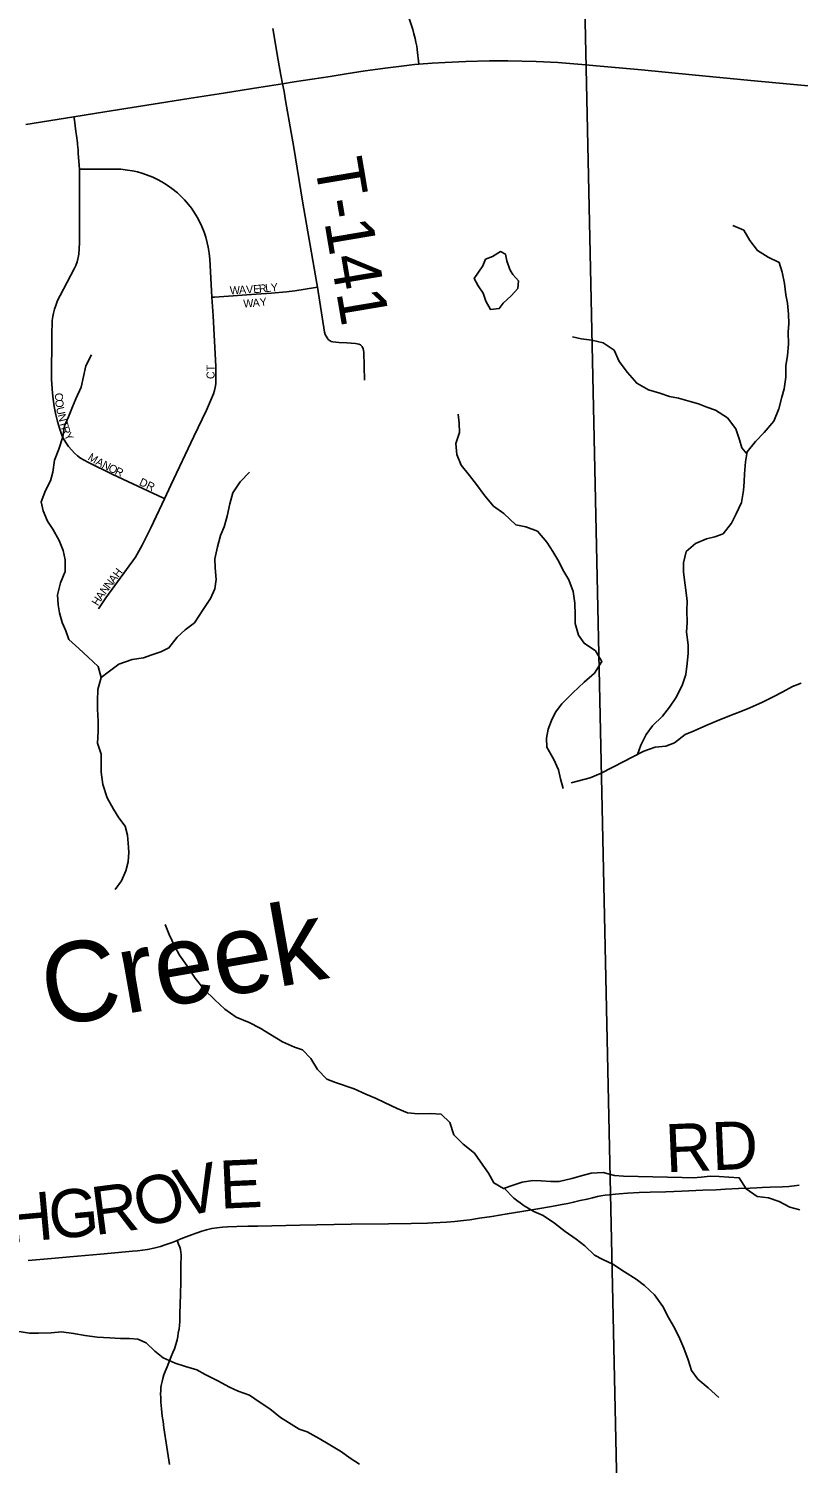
# Model space of a CAD drawing. Extents: x 1442749 to 1756758, y 235267 to 677782.
# Drawn here: x 1573614 to 1578419, y 520821 to 529782 of the extents above; entities that cross this region are included whole.
import ezdxf

# ---------------------------------------------------------------- set-up
doc = ezdxf.new("R2010")
doc.units = 0
for name, color, linetype in [('GM_X_County_Road', 7, 'Continuous'), ('GM_X_County_Road_Text', 7, 'Continuous'), ('GM_X_Minor_Lake', 7, 'Continuous'), ('GM_X_Minor_River', 7, 'Continuous'), ('GM_X_Minor_River_Text', 7, 'Continuous'), ('GM_X_Township', 7, 'Continuous'), ('GM_X_Township_Road', 7, 'Continuous'), ('GM_X_Township_Road_Text', 7, 'Continuous'), ('GM_X_Township_Subdivision', 7, 'Continuous'), ('GM_X_Township_Subdivision_Text', 7, 'Continuous'), ('GM_X_US_Route', 7, 'Continuous')]:
    doc.layers.add(name, color=color, linetype=linetype)

msp = doc.modelspace()

# ---------------------------------------------------------------- linework, layer by layer
at = {"layer": 'GM_X_County_Road'}
for points in [[(1577278.9, 522503.2), (1577300.8, 522505.1), (1577353.6, 522508.7), (1577426.6, 522511.8), (1577493.4, 522514.2), (1577591.3, 522517.4), (1577691.7, 522521.3), (1577822.4, 522526.3), (1577906.1, 522530.2), (1577964.4, 522532.8), (1578046.3, 522536.9), (1578117.9, 522540.5), (1578159.9, 522542.2), (1578194.1, 522543.6), (1578243.6, 522545.2), (1578319.9, 522548.1), (1578359.7, 522550.3), (1578394.6, 522553.4), (1578425.6, 522557.9)], [(1574540.2, 522212.6), (1574564.5, 522222.2), (1574631, 522248.5), (1574665.3, 522261.5), (1574695.3, 522271.8), (1574723.1, 522279.9), (1574758.2, 522287.4), (1574788.9, 522292.4), (1574824.2, 522296.4), (1574856, 522298.2), (1574913.8, 522300.1), (1574982.3, 522301.7), (1575043.6, 522303.2), (1575306.9, 522309.5), (1575627.5, 522314.2), (1575860.8, 522317.6), (1576002.7, 522319.3), (1576104.4, 522321.1), (1576138, 522322.4), (1576183.2, 522324.6), (1576223.5, 522327.3), (1576273.6, 522331.8), (1576329.6, 522337.6), (1576368.6, 522342.1), (1576429.4, 522351.3), (1576504.7, 522362.6), (1576602.3, 522378.8), (1576693.2, 522394.5), (1576818.9, 522415.7), (1576901.7, 522429.7), (1576943.5, 522437.5), (1576980.9, 522444.8), (1577016, 522451.8), (1577058.1, 522462.1), (1577100.6, 522472), (1577133.8, 522479.6), (1577165.1, 522486.8), (1577186.2, 522490.8), (1577212.6, 522495.2), (1577238.1, 522498.8), (1577278.9, 522503.2)], [(1573609.9, 522087.8), (1573756.3, 522101.1), (1573870.1, 522111.5), (1574062.2, 522128.3), (1574218.9, 522142), (1574261.9, 522145.6), (1574292.3, 522148.7), (1574324.5, 522152.3), (1574355, 522157.2), (1574395.3, 522165.3), (1574437.4, 522176), (1574466.5, 522185.4), (1574509.9, 522200.6), (1574540.2, 522212.6)]]:
    msp.add_lwpolyline(points, dxfattribs=at)
at = {"layer": 'GM_X_Minor_Lake'}
for points in [[(1576626.2, 528264.2), (1576617.4, 528279), (1576598.4, 528331.5), (1576591.3, 528373.7), (1576559.6, 528390.4), (1576509, 528359.3), (1576466.7, 528342.1), (1576449.8, 528300.4), (1576396.2, 528221.3), (1576419.3, 528176.8), (1576452.3, 528130)], [(1576452.3, 528130), (1576467.3, 528079.6), (1576496.3, 528029), (1576552.4, 528033.9), (1576577.1, 528067.4), (1576626, 528114.6), (1576669, 528159.8), (1576672, 528207.8), (1576636.7, 528246.6), (1576626.2, 528264.2)]]:
    msp.add_lwpolyline(points, dxfattribs=at)
at = {"layer": 'GM_X_Minor_River'}
for points in [[(1577415.1, 525249.1), (1577435.1, 525307.2), (1577468.4, 525372.7), (1577509.6, 525428), (1577570.8, 525488.9), (1577616, 525544.1), (1577655.1, 525601.5), (1577694.7, 525678.8), (1577716.1, 525748.5), (1577725.5, 525816.5), (1577730.8, 525880.5), (1577731.9, 525934.6), (1577721.5, 526012.9), (1577724.7, 526073), (1577724.2, 526147.1), (1577725.4, 526207.2), (1577716.8, 526275.5), (1577708.1, 526337.8), (1577703.1, 526390), (1577702.3, 526446.2), (1577719.7, 526515.9), (1577776.8, 526566.9), (1577845.4, 526595.6), (1577897.6, 526608.6), (1577950, 526627.6), (1578001.3, 526692.7), (1578030.6, 526752.2), (1578064, 526823.7), (1578077.5, 526897.6), (1578080.6, 526951.6), (1578083.6, 527001.7), (1578089.2, 527077.7), (1578100.4, 527139.6), (1578151.7, 527202.7), (1578206.9, 527259.7), (1578266.4, 527330.7), (1578297.9, 527408.2), (1578317.4, 527480), (1578330.5, 527531.8), (1578342, 527605.7), (1578341.4, 527675.9), (1578352.7, 527741.8), (1578358.1, 527811.8), (1578355.7, 527886), (1578360.8, 527940), (1578357.9, 527998.1), (1578351.4, 528068.4), (1578342.4, 528120.7), (1578333.9, 528191), (1578319.3, 528261.4), (1578300.5, 528321.9), (1578231.2, 528355.3), (1578164, 528396.7), (1578117.3, 528459.8), (1578078.6, 528524.6), (1578011.2, 528552)], [(1578098.1, 527126.7), (1578066.9, 527164.3), (1578052, 527214.7), (1578029.3, 527283.3), (1577976.7, 527350.5), (1577901.7, 527400), (1577848.1, 527419.1), (1577796.5, 527438.2), (1577744.8, 527453.2), (1577671.2, 527474.7), (1577615.4, 527485.8), (1577553.8, 527505.1), (1577484.2, 527526.5), (1577411, 527568), (1577352.4, 527635.3), (1577301.8, 527702.4), (1577269.2, 527773.2), (1577200.2, 527820.7), (1577130.5, 527836.1), (1577062.6, 527845.4), (1577008.9, 527856.5)], [(1574153.9, 524405), (1574193.4, 524459.7), (1574220.6, 524521.3), (1574233.8, 524579.1), (1574239, 524639.2), (1574234.2, 524695.4), (1574231.2, 524745.5), (1574216.3, 524799.9), (1574177.3, 524852.8), (1574142.5, 524907.6), (1574103.9, 524978.5), (1574075.6, 525061.2), (1574067.1, 525137.5), (1574065.4, 525249.7), (1574042.8, 525320.3), (1574048.3, 525392.3), (1574047.6, 525456.5), (1574043.2, 525532.7), (1574042.2, 525584.8), (1574045.6, 525654.9), (1574065.1, 525728.6), (1574046.6, 525799.1), (1573985.7, 525856.4), (1573926.8, 525909.7), (1573864, 525967.1), (1573845.1, 526021.5), (1573822.1, 526074.1), (1573805.3, 526132.5), (1573798.3, 526182.8), (1573793.6, 526245), (1573813.1, 526320.7), (1573840.6, 526392.3), (1573842.1, 526464.4), (1573829.3, 526522.8), (1573804.5, 526585.4), (1573764, 526656.3), (1573731, 526707.1), (1573704.3, 526769.7), (1573691.4, 526826.1), (1573718.9, 526897.7), (1573750.1, 526957.2), (1573765.2, 527013), (1573774.7, 527086.9), (1573802.1, 527156.5), (1573825.7, 527232.2), (1573837.1, 527302.1), (1573862.2, 527357.7), (1573887.5, 527419.3), (1573908.6, 527471), (1573942, 527542.5), (1573955.4, 527610.3), (1573970.7, 527676.2), (1574006.1, 527745.6)], [(1576951.1, 525036.8), (1576934.8, 525096.7), (1576921.9, 525153.1), (1576893.2, 525217.8), (1576848.8, 525294.8), (1576847.9, 525350.9), (1576857, 525406.9), (1576878.1, 525460.5), (1576903.2, 525512.2), (1576942.3, 525565.5), (1577011.7, 525634.2), (1577083.1, 525701), (1577146.2, 525755.8), (1577191.7, 525829.1), (1577153, 525895.9), (1577082, 525943.4), (1577047, 525994.2), (1577026.5, 526066.8), (1577025.6, 526120.9), (1577023, 526193.1), (1577014.6, 526267.4), (1576986, 526340.1), (1576955.1, 526390.8), (1576918.5, 526463.7), (1576887.6, 526516.4), (1576848.8, 526575.3), (1576790.2, 526644.5), (1576718.7, 526670), (1576655, 526683.3), (1576580.4, 526754.9), (1576515.3, 526800.3), (1576462.6, 526863.4), (1576410, 526934.6), (1576365.2, 526991.6), (1576314.5, 527056.7), (1576287.8, 527123.4), (1576281.2, 527191.6), (1576304.6, 527259.3), (1576301.8, 527317.5), (1576294.9, 527373.7)], [(1574065.1, 525728.6), (1574109.9, 525763.8), (1574176.9, 525812.6), (1574259.5, 525841), (1574329.7, 525851.6), (1574382.1, 525870.6), (1574438.5, 525889.6), (1574489, 525914.6), (1574540.4, 525981.7), (1574591.3, 526026.8), (1574648.2, 526071.8), (1574703.9, 526154.8), (1574749.3, 526222), (1574776.5, 526283.6), (1574783.7, 526341.6), (1574777.2, 526413.9), (1574776.3, 526470), (1574791.9, 526545.8), (1574811.3, 526615.6), (1574834.4, 526671.2), (1574853.8, 526737), (1574869.3, 526814.8), (1574888.7, 526882.5), (1574934.1, 526951.8), (1574991.4, 527012.8)], [(1577000.2, 525071.4), (1577118.9, 525103.1), (1577183.5, 525129.9), (1577262.3, 525168.4), (1577329, 525205.2), (1577381.6, 525232.2), (1577454.3, 525268.8), (1577524.8, 525293.5), (1577593, 525300.1), (1577645.4, 525321.1), (1577712.5, 525373.9), (1577769, 525396.8), (1577847.7, 525431.3), (1577912.2, 525458.1), (1577988.9, 525490.7), (1578061.5, 525517.3), (1578115.9, 525540.2), (1578196.7, 525574.7), (1578263.4, 525609.5), (1578322, 525640.4), (1578382.7, 525673.2), (1578437.1, 525694.2)], [(1574466.2, 524186.4), (1574490.6, 524125.2), (1574523.2, 524054.4), (1574556, 523995.7), (1574600.6, 523930.7), (1574653, 523851.5), (1574709.6, 523780.3), (1574776.3, 523716.8), (1574839.1, 523657.5), (1574910.1, 523608), (1574989.5, 523574.3), (1575058.7, 523538.9), (1575123.9, 523499.6), (1575199, 523454), (1575272.4, 523420.5), (1575324, 523403.4), (1575374.9, 523350.3), (1575417.5, 523281.3), (1575476.3, 523220.1), (1575529.9, 523199), (1575645.1, 523160.6), (1575718.5, 523127.1), (1575783.9, 523099.8), (1575835.4, 523074.7), (1575914.6, 523037.1), (1575978.1, 523009.8), (1576046, 523004.4), (1576120.1, 523007), (1576190, 523001.6), (1576242.9, 522950.4), (1576269.3, 522871.8), (1576326.2, 522814.5), (1576397.1, 522759), (1576435.9, 522704.2), (1576484.5, 522633.1), (1576517.3, 522572.3), (1576578.6, 522537.1), (1576645, 522559.8), (1576695.4, 522576.8), (1576761.6, 522587.5), (1576813.6, 522586.5), (1576873.5, 522581.3), (1576925.5, 522580.3), (1577005.9, 522600.7), (1577072.3, 522619.5), (1577126.6, 522632.4), (1577200.7, 522637), (1577272.3, 522619.5), (1577328.2, 522614.4), (1577694.2, 522607.1), (1577762.1, 522603.8), (1577812.2, 522608.8), (1577868.3, 522613.7), (1577924.3, 522612.6), (1577986.2, 522607.4), (1578050.2, 522604.1), (1578094.7, 522535.1), (1578161.8, 522487.7), (1578233.7, 522480.2), (1578299.2, 522456.9), (1578366.5, 522421.5), (1578428.1, 522404.3)], [(1576583.7, 522538.8), (1576643.4, 522477.7), (1576708.4, 522430.3), (1576767.6, 522393.1), (1576827.2, 522369.9), (1576896.2, 522320.4), (1576963.1, 522269), (1577032.2, 522221.5), (1577085.4, 522180.4), (1577146.1, 522121.1), (1577199.6, 522094), (1577261, 522064.7), (1577334.1, 522017.2), (1577407.1, 521971.7), (1577458.3, 521932.6), (1577521.1, 521873.3), (1577573.7, 521800.1), (1577608.3, 521731.3), (1577648.9, 521662.4), (1577679.5, 521597.7), (1577704.4, 521541.1), (1577730.9, 521468.4), (1577753.5, 521399.8), (1577792.4, 521347), (1577857.3, 521291.6), (1577924.1, 521232.2)], [(1573539.9, 521645.6), (1573617.6, 521634), (1573675.7, 521634.9), (1573753.7, 521635.3), (1573817.8, 521642.1), (1573893.6, 521632.6), (1573965.4, 521619.1), (1574041.2, 521609.6), (1574121.1, 521604), (1574187, 521600.7), (1574243.1, 521601.6), (1574295, 521596.6), (1574346.5, 521573.5), (1574401.5, 521522.3), (1574452.6, 521479.2), (1574527.9, 521445.7), (1574593.5, 521426.4), (1574663.1, 521405), (1574716.5, 521375.8), (1574793.7, 521336.2), (1574866.9, 521296.7), (1574922.4, 521271.6), (1574991.9, 521246.2), (1575059, 521200.8), (1575120.2, 521161.5), (1575185.1, 521108.1), (1575236.5, 521075), (1575301.6, 521033.7), (1575353.3, 521016.6), (1575426.5, 520975.1), (1575493.7, 520935.7), (1575566.8, 520892.2), (1575622, 520853), (1575679.2, 520815.8)]]:
    msp.add_lwpolyline(points, dxfattribs=at)
at = {"layer": 'GM_X_Township'}
for points in [[(1577335.5, 518378.1), (1577246.7, 522507.3), (1577095.4, 529536.7), (1576886.4, 539252.1), (1576884.4, 539342.6), (1576764.1, 539348.5), (1575500.4, 539411), (1575571.3, 540238.8), (1575630.5, 540930.9), (1575922.4, 544864.2), (1576128.9, 547648.1), (1576189.1, 548397.4), (1576369, 550638.4), (1576385.5, 550843.6), (1576704.1, 554811.5), (1579969, 554625.3), (1580170.1, 554613.8), (1584797.1, 554350), (1586587.6, 554237.2), (1589106.2, 554078.6), (1593926.1, 553600.7)], [(1566007.1, 539894.4), (1574567.9, 539458.5), (1575500.4, 539411), (1576764.1, 539348.5), (1576884.4, 539342.6), (1576886.4, 539252.1), (1577095.4, 529536.7), (1577246.7, 522507.3), (1577335.5, 518378.1), (1577466, 512312.2), (1577284.9, 512328.8), (1572224.6, 512792.5), (1572116.5, 513572.1), (1570495.5, 513586.9), (1570073.6, 513943.9), (1565959.1, 517425.5)]]:
    msp.add_lwpolyline(points, dxfattribs=at)
at = {"layer": 'GM_X_Township_Road'}
for points in [[(1576050.1, 529560.6), (1576039.4, 529651.6), (1576036.5, 529672.8), (1576032.1, 529698.8), (1576027.2, 529721.4), (1576019.6, 529749.6), (1576011.3, 529776.8), (1575907, 530101.3), (1575899.8, 530130.2), (1575894.2, 530159.5), (1575891.1, 530187.9), (1575889.4, 530222.2), (1575889.8, 530251.8), (1575891.9, 530281.7), (1575896.1, 530308.8), (1575901.9, 530336.4), (1575908.4, 530361.1), (1575922.2, 530406.7), (1575955.4, 530506), (1575998.9, 530640.4)], [(1575198.6, 529438), (1575187.5, 529493), (1575171.2, 529586.6), (1575138.5, 529784)], [(1575416.5, 528167), (1575412.6, 528191.2), (1575324.3, 528704.8), (1575269.3, 529040.7), (1575224, 529298.3), (1575216, 529346.6), (1575208.1, 529389.1), (1575198.6, 529438)], [(1575710.7, 527587.1), (1575706, 527762.6), (1575702.7, 527783.3), (1575696.2, 527797), (1575686.3, 527808.4), (1575675.5, 527811.6), (1575654.1, 527815), (1575601.1, 527819.4), (1575549.2, 527822.6), (1575513.7, 527826.5), (1575502.8, 527828.1), (1575484.2, 527841.8), (1575464.3, 527872.9), (1575461.6, 527886.8), (1575416.5, 528167)], [(1574492.7, 520812.7), (1574476.1, 520922.6), (1574458, 521043.1), (1574452.6, 521081.4), (1574447.8, 521114.7), (1574442.2, 521161.9), (1574439.5, 521202), (1574438.2, 521229.1), (1574436.9, 521254.1), (1574437.8, 521274.7), (1574439.7, 521292.5), (1574441.4, 521307.5), (1574446.3, 521331.8), (1574450.7, 521350.8), (1574458, 521373.4), (1574466.1, 521394.4), (1574477.8, 521424.4), (1574504.1, 521488.2), (1574514.3, 521514), (1574523.1, 521536), (1574531.6, 521562.2), (1574539.7, 521593), (1574544.1, 521613.6), (1574547.7, 521633.5), (1574552.2, 521660.5), (1574554.6, 521682.3), (1574556.6, 521707.8), (1574558.2, 521753.9), (1574561.2, 521875.6), (1574563.2, 521954), (1574564.1, 522003.8), (1574564.6, 522068.1), (1574564.9, 522106.9), (1574564.7, 522123), (1574563.1, 522140), (1574560.5, 522156.7), (1574556.6, 522171.2), (1574549.8, 522189.6), (1574542.1, 522208), (1574540.2, 522212.6)]]:
    msp.add_lwpolyline(points, dxfattribs=at)
at = {"layer": 'GM_X_Township_Subdivision'}
for points in [[(1573930.2, 528904.7), (1573923.3, 529003), (1573921.7, 529024.6), (1573918.8, 529058.8), (1573917.7, 529068.7), (1573911.7, 529115.6), (1573908.1, 529141), (1573899, 529210.3), (1573896.3, 529231.6)], [(1574461.8, 526846.6), (1574450.5, 526851.9), (1574138.9, 526997.2), (1573982.7, 527073.9), (1573936.7, 527100.4), (1573917.9, 527113.8), (1573900.6, 527130), (1573882.5, 527149.2), (1573862.8, 527171.9), (1573848.7, 527191.7), (1573834.8, 527213.3), (1573823.5, 527237.4), (1573815.8, 527255.8), (1573805.4, 527286.1), (1573793.7, 527328.4), (1573782.6, 527369.5), (1573773.2, 527421.6), (1573766.1, 527467.1), (1573761.2, 527506.3), (1573756.7, 527591.7), (1573758, 527867), (1573760.9, 527959.2), (1573763.7, 527984.7), (1573768, 528005.2), (1573774.7, 528030.3), (1573784.5, 528059.1), (1573794.4, 528084.6), (1573809.9, 528116.6), (1573897.7, 528281.5), (1573907.7, 528304.1), (1573915.2, 528326.7), (1573922.6, 528352.1), (1573925.9, 528373.8), (1573928.9, 528409.5), (1573929.8, 528445.2), (1573930.7, 528760.2), (1573930.2, 528904.7)], [(1574757.8, 528105.2), (1574743.9, 528342.9), (1574739.7, 528380.6), (1574734.4, 528417.3), (1574728.6, 528445), (1574718.9, 528480.4), (1574709.1, 528511.4), (1574693.8, 528547.5), (1574679.8, 528577.2), (1574665.2, 528605.9), (1574649, 528632.3), (1574629.5, 528660.3), (1574610.9, 528683.1), (1574586.3, 528713.2), (1574562.5, 528737.8), (1574542, 528756.1), (1574506.9, 528784.1), (1574471.3, 528808.7), (1574444.4, 528824.7), (1574418.1, 528839.9), (1574387.7, 528854.5), (1574349.6, 528870.3), (1574320.3, 528880.3), (1574293.9, 528887.7), (1574261.3, 528894.5), (1574229.9, 528899.5), (1574189, 528903.8), (1574148.6, 528905.7), (1573943.4, 528904.7), (1573930.2, 528904.7)], [(1574461.8, 526846.6), (1574501.5, 526931.5), (1574644.8, 527234), (1574724.6, 527399.3), (1574767.7, 527501.5), (1574774.2, 527522.5), (1574778.5, 527541.8), (1574781.4, 527563.5), (1574782.5, 527593.3), (1574782.6, 527630.6), (1574781.8, 527671.6), (1574764.5, 527989.3), (1574757.8, 528105.2)], [(1574757.8, 528105.2), (1574774.1, 528106.3), (1575034.3, 528123.1), (1575129, 528129.6), (1575223.9, 528137.6), (1575275, 528144.7), (1575403.5, 528165.1), (1575416.5, 528167)], [(1574050, 526158.6), (1574094.9, 526227.7), (1574280.2, 526482.1), (1574302.2, 526517.9), (1574322.6, 526555.5), (1574376.5, 526664), (1574461.8, 526846.6)]]:
    msp.add_lwpolyline(points, dxfattribs=at)
at = {"layer": 'GM_X_US_Route'}
msp.add_lwpolyline([(1573595.8, 529183.8), (1573896.3, 529231.6), (1574088.8, 529262.2), (1574431, 529316.7), (1574614.3, 529346), (1574829.7, 529380), (1575010.8, 529408.5), (1575117, 529425.2), (1575198.6, 529438), (1575271.5, 529449.5), (1575496.8, 529484.6), (1575595.3, 529499.9), (1575715.2, 529518.5), (1575856.3, 529538.1), (1575942.2, 529548.8), (1576022.8, 529558), (1576050.1, 529560.6), (1576132.7, 529565.9), (1576215.2, 529571.2), (1576343.2, 529577.8), (1576490.9, 529581.6), (1576605.9, 529582), (1576783.1, 529576.7), (1576917.6, 529570.3), (1577068.2, 529558.6), (1577135.5, 529552.6), (1577440.8, 529524.6), (1577757.6, 529493.9), (1578123.5, 529458.9), (1578636.4, 529410.8)], dxfattribs=at)

# ---------------------------------------------------------------- texts
at = {"layer": 'GM_X_County_Road_Text'}
for s, rotation, p in [('RD', 2.46678, (1577594.5, 522638.2)), ('E', 2.56364, (1574810.3, 522410.9)), ('O', 15.37737, (1574315.5, 522286.5)), ('V', 12.50629, (1574566.2, 522355.5)), ('G', 5.22729, (1573751.2, 522220.2)), ('R', 7.43098, (1574026.6, 522245.7)), ('H', 5.17975, (1573488, 522196.3))]:
    msp.add_text(s, height=300, rotation=rotation, dxfattribs=at).set_placement(p)
at = {"layer": 'GM_X_Minor_River_Text'}
msp.add_text('Creek', height=499.98, rotation=10.00117, dxfattribs=at).set_placement((1573739.8, 523543.1))
at = {"layer": 'GM_X_Township_Road_Text'}
msp.add_text('T-141', height=300, rotation=279.62338, dxfattribs=at).set_placement((1575396.4, 528948.5))
at = {"layer": 'GM_X_Township_Subdivision_Text'}
for s, rotation, p in [('A', 3.10527, (1574928.2, 528125.3)), ('V', 3.10527, (1574972.1, 528127.7)), ('E', 4.23719, (1575017.1, 528130.1)), ('R', 5.28621, (1575053.2, 528132.8)), ('L', 5.33863, (1575092.7, 528136.5)), ('Y', 5.34086, (1575127.8, 528139.7)), ('W', 3.12854, (1574871.1, 528122.2)), ('W', 3.33092, (1574954.9, 528040.6)), ('A', 5.15476, (1575013.7, 528044.1)), ('Y', 7.47769, (1575059.7, 528048.3)), ('CT', 90, (1574774.2, 527593.6)), ('C', 273.21889, (1573776.6, 527506)), ('O', 275.09128, (1573779, 527464.7)), ('U', 282.47772, (1573783.9, 527413.9)), ('N', 284.20383, (1573793.8, 527369.3)), ('T', 285.9927, (1573805.1, 527325)), ('R', 288.39251, (1573815.4, 527289)), ('Y', 298.56278, (1573831.8, 527242.6)), ('M', 327.93187, (1573978.6, 527092.4)), ('A', 332.83073, (1574027.4, 527062)), ('N', 332.80944, (1574066.5, 527042)), ('O', 333.48308, (1574106.2, 527021.6)), ('R', 335.61788, (1574147.4, 527001.1)), ('DR', 334.79021, (1574299.2, 526933.3)), ('H', 52.36078, (1574173.8, 526350.1)), ('N', 52.64059, (1574093.4, 526245.4)), ('N', 52.35213, (1574120.1, 526280.4)), ('A', 52.36051, (1574147, 526315.2)), ('H', 57.13739, (1574045.3, 526173)), ('A', 55.55225, (1574068.9, 526209.7))]:
    msp.add_text(s, height=50, rotation=rotation, dxfattribs=at).set_placement(p)

doc.saveas('drawing.dxf')
